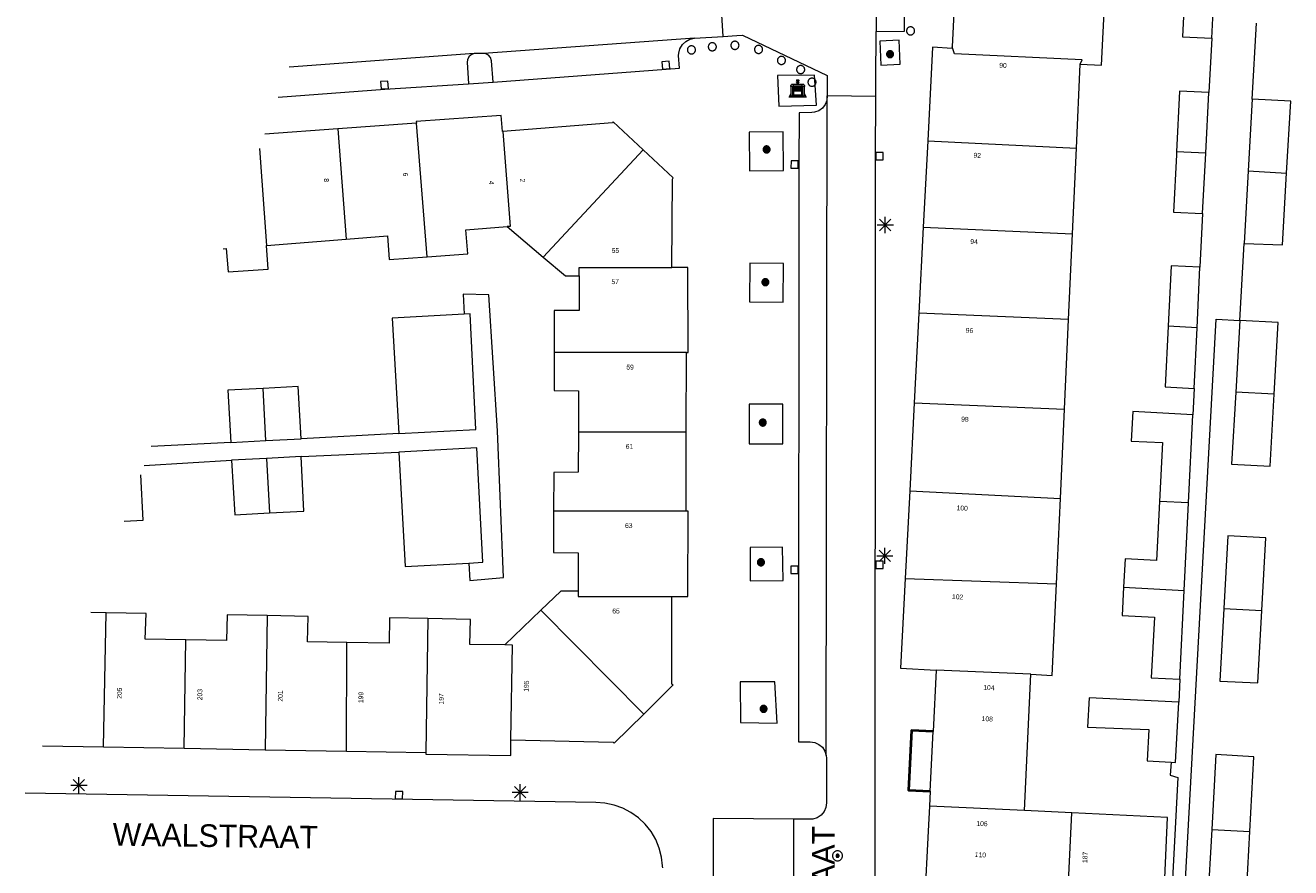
# Model space of a CAD drawing. Header units: metres. Extents: x 135779 to 137489, y 452643 to 455118.
# Tile 298 of 489: x 136170 to 136249, y 454115 to 454167. Entities that reach past the tile are written whole.
import ezdxf
from ezdxf.enums import TextEntityAlignment as Align

# ---------------------------------------------------------------- set-up
doc = ezdxf.new("R2010")
doc.units = ezdxf.units.M
for name, color, linetype, lineweight in [('KTop_BAK_Afval apart plaats', 96, 'Continuous', 13), ('KTop_GBI_Toegangstrap', 40, 'Continuous', 40), ('KTop_NAR_Huisnummer (t)', 7, 'Continuous', 13), ('KTop_NAR_Huisnummer tijdelijk (t)', 7, 'Continuous', 13), ('KTop_ORL_Weg_Straatnaam (t)', 7, 'Continuous', 13), ('KTop_PAL_Afsluitpaal', 222, 'Continuous', 13), ('KTop_PAL_Lichtmast', 40, 'Continuous', 13), ('KTop_PND_Grondvlaksituatie van BAG-pand [tachy]', 1, 'Continuous', 13), ('KTop_PND_Pandscheiding', 40, 'Continuous', 13), ('KTop_PUT_Inspectie- of rioolput', 15, 'Continuous', 13), ('KTop_PUT_Kolk', 15, 'Continuous', 13), ('KTop_VGO_Boom', 92, 'Continuous', 13), ('KTop_WGD_Parkeervlak', 251, 'Continuous', 13), ('KTop_WGD_Rijbaan_Lokale weg', 251, 'Continuous', 13), ('KTop_WGD_Rijbaan_Lokale weg_verkeersdrempel', 40, 'Continuous', 13), ('KTop_WGD_Voetpad', 251, 'Continuous', 13), ('KTop_WGD_Voetpad_achterpad', 251, 'Continuous', 13)]:
    doc.layers.add(name, color=color, linetype=linetype, lineweight=lineweight)
doc.styles.add('Style-ROVU', font='ROVU.shx')
doc.styles.add('Style-ROVUCURSIEF', font='ROVUCURSIEF.shx')

# ---------------------------------------------------------------- blocks, each defined once
blk = doc.blocks.new('BAK_Afval_apart_plaats')
at = {"layer": 'KTop_BAK_Afval apart plaats'}
for p, q in [((-0.43, 0.141), (-0.425, 0.168)), ((-0.43, 0.118), (-0.43, 0.141)), ((-0.29, 0.118), (-0.43, 0.118)), ((-0.43, 0.118), (-0.43, -0.457)), ((-0.29, 0.118), (-0.43, 0.118)), ((-0.425, 0.168), (-0.416, 0.193)), ((-0.416, 0.193), (-0.403, 0.215)), ((-0.403, 0.215), (-0.384, 0.24)), ((-0.384, 0.24), (-0.364, 0.258)), ((-0.364, 0.258), (-0.342, 0.272)), ((-0.342, 0.272), (0, 0.272)), ((-0.282, 0.167), (-0.29, 0.146)), ((-0.282, 0.167), (-0.29, 0.146)), ((-0.29, 0.146), (-0.29, 0.118)), ((-0.29, 0.146), (-0.29, 0.118)), ((-0.29, -0.429), (-0.29, 0.118)), ((-0.29, 0.118), (-0.29, -0.429)), ((-0.273, 0.186), (-0.282, 0.167)), ((-0.273, 0.186), (-0.282, 0.167)), ((-0.248, 0.217), (-0.273, 0.186)), ((-0.248, 0.217), (-0.273, 0.186)), ((0.248, 0.217), (-0.248, 0.217)), ((0.248, 0.217), (-0.248, 0.217)), ((-0.242, 0.081), (-0.242, 0.153)), ((-0.242, 0.153), (0.242, 0.153)), ((0.242, 0.081), (-0.242, 0.081)), ((-0.242, 0.034), (-0.242, 0.081)), ((-0.242, 0.081), (0.242, 0.081)), ((-0.242, -0.059), (-0.242, 0.034)), ((-0.242, 0.034), (0.242, 0.034)), ((0.242, 0.034), (-0.242, 0.034)), ((-0.073, 0.513), (-0.072, 0.515)), ((-0.073, 0.513), (-0.073, 0.49)), ((-0.072, 0.511), (-0.073, 0.513)), ((-0.072, 0.511), (-0.073, 0.513)), ((-0.073, 0.49), (-0.072, 0.488)), ((-0.073, 0.399), (-0.073, 0.376)), ((-0.072, 0.397), (-0.073, 0.399)), ((-0.073, 0.376), (-0.072, 0.374)), ((-0.072, 0.515), (-0.071, 0.516)), ((-0.07, 0.51), (-0.072, 0.511)), ((-0.07, 0.51), (-0.072, 0.511)), ((-0.072, 0.488), (-0.07, 0.486)), ((-0.07, 0.396), (-0.072, 0.397)), ((-0.072, 0.374), (-0.07, 0.373)), ((-0.071, 0.516), (-0.07, 0.517)), ((-0.07, 0.517), (-0.067, 0.519)), ((-0.069, 0.509), (-0.07, 0.51)), ((-0.069, 0.509), (-0.07, 0.51)), ((-0.07, 0.486), (-0.069, 0.485)), ((-0.069, 0.395), (-0.07, 0.396)), ((-0.07, 0.373), (-0.069, 0.371)), ((-0.066, 0.507), (-0.069, 0.509)), ((-0.066, 0.507), (-0.069, 0.509)), ((-0.069, 0.485), (-0.066, 0.484)), ((-0.066, 0.394), (-0.069, 0.395)), ((-0.069, 0.371), (-0.066, 0.37)), ((-0.067, 0.519), (-0.065, 0.52)), ((-0.063, 0.506), (-0.066, 0.507)), ((-0.063, 0.506), (-0.066, 0.507)), ((-0.066, 0.484), (-0.063, 0.483)), ((-0.063, 0.392), (-0.066, 0.394)), ((-0.066, 0.37), (-0.063, 0.369)), ((-0.065, 0.52), (-0.061, 0.521)), ((-0.059, 0.505), (-0.063, 0.506)), ((-0.059, 0.505), (-0.063, 0.506)), ((-0.063, 0.483), (-0.059, 0.482)), ((-0.059, 0.391), (-0.063, 0.392)), ((-0.063, 0.369), (-0.059, 0.368)), ((-0.061, 0.521), (-0.055, 0.523)), ((-0.054, 0.504), (-0.059, 0.505)), ((-0.054, 0.504), (-0.059, 0.505)), ((-0.059, 0.482), (-0.054, 0.481)), ((-0.054, 0.39), (-0.059, 0.391)), ((-0.059, 0.368), (-0.054, 0.367)), ((-0.055, 0.523), (-0.049, 0.524)), ((-0.048, 0.503), (-0.054, 0.504)), ((-0.048, 0.503), (-0.054, 0.504)), ((-0.054, 0.481), (-0.048, 0.48)), ((-0.048, 0.389), (-0.054, 0.39)), ((-0.054, 0.367), (-0.048, 0.366)), ((-0.049, 0.524), (-0.043, 0.525)), ((-0.043, 0.502), (-0.048, 0.503)), ((-0.043, 0.502), (-0.048, 0.503)), ((-0.048, 0.48), (-0.043, 0.479)), ((-0.043, 0.388), (-0.048, 0.389)), ((-0.048, 0.366), (-0.043, 0.365)), ((-0.043, 0.525), (-0.035, 0.526)), ((-0.036, 0.501), (-0.043, 0.502)), ((-0.036, 0.501), (-0.043, 0.502)), ((-0.043, 0.479), (-0.036, 0.478)), ((-0.036, 0.388), (-0.043, 0.388)), ((-0.043, 0.365), (-0.036, 0.364)), ((-0.03, 0.501), (-0.036, 0.501)), ((-0.03, 0.501), (-0.036, 0.501)), ((-0.036, 0.478), (-0.03, 0.478)), ((-0.03, 0.387), (-0.036, 0.388)), ((-0.036, 0.364), (-0.03, 0.364)), ((-0.035, 0.526), (-0.029, 0.527)), ((-0.021, 0.5), (-0.03, 0.501)), ((-0.021, 0.5), (-0.03, 0.501)), ((-0.03, 0.478), (-0.028, 0.478)), ((-0.021, 0.387), (-0.03, 0.387)), ((-0.03, 0.364), (-0.028, 0.364)), ((-0.029, 0.527), (-0.023, 0.527)), ((-0.028, 0.478), (-0.021, 0.477)), ((-0.028, 0.468), (-0.028, 0.478)), ((-0.028, 0.478), (-0.021, 0.477)), ((-0.028, 0.4), (-0.028, 0.468)), ((-0.028, 0.468), (-0.021, 0.468)), ((-0.021, 0.468), (-0.028, 0.468)), ((-0.021, 0.4), (-0.028, 0.4)), ((-0.028, 0.364), (-0.021, 0.363)), ((-0.028, 0.355), (-0.028, 0.364)), ((-0.028, 0.364), (-0.021, 0.363)), ((-0.028, 0.272), (-0.028, 0.355)), ((-0.028, 0.355), (-0.021, 0.354)), ((-0.021, 0.354), (-0.028, 0.355)), ((0.028, 0.272), (-0.028, 0.272)), ((-0.023, 0.527), (-0.013, 0.528)), ((-0.014, 0.5), (-0.021, 0.5)), ((-0.014, 0.5), (-0.021, 0.5)), ((-0.021, 0.477), (-0.014, 0.477)), ((-0.021, 0.477), (-0.014, 0.477)), ((-0.021, 0.468), (-0.014, 0.468)), ((-0.014, 0.468), (-0.021, 0.468)), ((-0.014, 0.399), (-0.021, 0.4)), ((-0.014, 0.386), (-0.021, 0.387)), ((-0.021, 0.363), (-0.014, 0.363)), ((-0.021, 0.363), (-0.014, 0.363)), ((-0.021, 0.354), (-0.014, 0.354)), ((-0.014, 0.354), (-0.021, 0.354)), ((0, 0.5), (-0.014, 0.5)), ((0, 0.5), (-0.014, 0.5)), ((-0.014, 0.477), (0, 0.477)), ((-0.014, 0.477), (0, 0.477)), ((-0.014, 0.468), (0, 0.468)), ((0, 0.468), (-0.014, 0.468)), ((0, 0.399), (-0.014, 0.399)), ((0, 0.386), (-0.014, 0.386)), ((-0.014, 0.363), (0, 0.363)), ((-0.014, 0.363), (0, 0.363)), ((-0.014, 0.354), (0, 0.354)), ((0, 0.354), (-0.014, 0.354)), ((-0.013, 0.528), (-0.005, 0.528)), ((-0.005, 0.528), (0, 0.528)), ((0, 0.528), (0.005, 0.528)), ((0, 0.5), (0, 0.477)), ((0, 0.477), (0, 0.5)), ((0, 0.477), (0, 0.5)), ((0, 0.5), (0.014, 0.5)), ((0.014, 0.5), (0, 0.5)), ((0.014, 0.477), (0, 0.477)), ((0, 0.477), (0.014, 0.477)), ((0.014, 0.468), (0, 0.468)), ((0, 0.468), (0, 0.399)), ((0, 0.468), (0, 0.399)), ((0.014, 0.468), (0, 0.468)), ((0, 0.399), (0.014, 0.399)), ((0, 0.363), (0, 0.386)), ((0, 0.363), (0, 0.386)), ((0, 0.386), (0.014, 0.386)), ((0.014, 0.363), (0, 0.363)), ((0, 0.363), (0.014, 0.363)), ((0, 0.354), (0.014, 0.354)), ((0, 0.272), (0, 0.354)), ((0, 0.354), (0, 0.272)), ((0.014, 0.354), (0, 0.354)), ((0, 0.272), (0.342, 0.272)), ((0.028, 0.272), (0, 0.272)), ((0, 0.272), (0.028, 0.272)), ((0.005, 0.528), (0.013, 0.528)), ((0.013, 0.528), (0.023, 0.527)), ((0.014, 0.5), (0.021, 0.5)), ((0.021, 0.5), (0.014, 0.5)), ((0.021, 0.477), (0.014, 0.477)), ((0.014, 0.477), (0.021, 0.477)), ((0.021, 0.468), (0.014, 0.468)), ((0.021, 0.468), (0.014, 0.468)), ((0.014, 0.399), (0.021, 0.4)), ((0.014, 0.386), (0.021, 0.387)), ((0.021, 0.363), (0.014, 0.363)), ((0.014, 0.363), (0.021, 0.363)), ((0.014, 0.354), (0.021, 0.354)), ((0.021, 0.354), (0.014, 0.354)), ((0.021, 0.5), (0.03, 0.501)), ((0.03, 0.501), (0.021, 0.5)), ((0.028, 0.478), (0.021, 0.477)), ((0.021, 0.477), (0.028, 0.478)), ((0.021, 0.468), (0.028, 0.468)), ((0.028, 0.468), (0.021, 0.468)), ((0.028, 0.468), (0.021, 0.468)), ((0.021, 0.4), (0.028, 0.4)), ((0.021, 0.387), (0.03, 0.387)), ((0.028, 0.364), (0.021, 0.363)), ((0.021, 0.363), (0.028, 0.364)), ((0.021, 0.354), (0.028, 0.355)), ((0.028, 0.355), (0.021, 0.354)), ((0.023, 0.527), (0.029, 0.527)), ((0.03, 0.478), (0.028, 0.478)), ((0.028, 0.478), (0.028, 0.468)), ((0.028, 0.4), (0.028, 0.468)), ((0.03, 0.364), (0.028, 0.364)), ((0.028, 0.364), (0.028, 0.355)), ((0.028, 0.355), (0.028, 0.272)), ((0.029, 0.527), (0.035, 0.526)), ((0.03, 0.501), (0.036, 0.501)), ((0.036, 0.501), (0.03, 0.501)), ((0.036, 0.478), (0.03, 0.478)), ((0.03, 0.387), (0.036, 0.388)), ((0.036, 0.364), (0.03, 0.364)), ((0.035, 0.526), (0.043, 0.525)), ((0.036, 0.501), (0.043, 0.502)), ((0.043, 0.502), (0.036, 0.501)), ((0.043, 0.479), (0.036, 0.478)), ((0.036, 0.388), (0.043, 0.388)), ((0.043, 0.365), (0.036, 0.364)), ((0.043, 0.525), (0.049, 0.524)), ((0.043, 0.502), (0.048, 0.503)), ((0.048, 0.503), (0.043, 0.502)), ((0.048, 0.48), (0.043, 0.479)), ((0.043, 0.388), (0.048, 0.389)), ((0.048, 0.366), (0.043, 0.365)), ((0.048, 0.503), (0.054, 0.504)), ((0.054, 0.504), (0.048, 0.503)), ((0.054, 0.481), (0.048, 0.48)), ((0.048, 0.389), (0.054, 0.39)), ((0.054, 0.367), (0.048, 0.366)), ((0.049, 0.524), (0.055, 0.523)), ((0.054, 0.504), (0.059, 0.505)), ((0.059, 0.505), (0.054, 0.504)), ((0.059, 0.482), (0.054, 0.481)), ((0.054, 0.39), (0.059, 0.391)), ((0.059, 0.368), (0.054, 0.367)), ((0.055, 0.523), (0.061, 0.521)), ((0.059, 0.505), (0.063, 0.506)), ((0.063, 0.506), (0.059, 0.505)), ((0.063, 0.483), (0.059, 0.482)), ((0.059, 0.391), (0.063, 0.392)), ((0.063, 0.369), (0.059, 0.368)), ((0.061, 0.521), (0.065, 0.52)), ((0.063, 0.506), (0.066, 0.507)), ((0.066, 0.507), (0.063, 0.506)), ((0.066, 0.484), (0.063, 0.483)), ((0.063, 0.392), (0.066, 0.394)), ((0.066, 0.37), (0.063, 0.369)), ((0.065, 0.52), (0.067, 0.519)), ((0.066, 0.507), (0.069, 0.509)), ((0.069, 0.509), (0.066, 0.507)), ((0.069, 0.485), (0.066, 0.484)), ((0.066, 0.394), (0.069, 0.395)), ((0.069, 0.371), (0.066, 0.37)), ((0.067, 0.519), (0.07, 0.517)), ((0.069, 0.509), (0.07, 0.51)), ((0.07, 0.51), (0.069, 0.509)), ((0.07, 0.486), (0.069, 0.485)), ((0.069, 0.395), (0.07, 0.396)), ((0.07, 0.373), (0.069, 0.371)), ((0.07, 0.517), (0.071, 0.516)), ((0.07, 0.51), (0.072, 0.511)), ((0.072, 0.511), (0.07, 0.51)), ((0.072, 0.488), (0.07, 0.486)), ((0.07, 0.396), (0.072, 0.397)), ((0.072, 0.374), (0.07, 0.373)), ((0.071, 0.516), (0.072, 0.515)), ((0.072, 0.515), (0.073, 0.513)), ((0.072, 0.511), (0.073, 0.513)), ((0.073, 0.513), (0.072, 0.511)), ((0.073, 0.49), (0.072, 0.488)), ((0.072, 0.397), (0.073, 0.399)), ((0.073, 0.376), (0.072, 0.374)), ((0.073, 0.513), (0.073, 0.49)), ((0.073, 0.399), (0.073, 0.376)), ((0.242, 0.153), (0.242, 0.081)), ((0.242, 0.081), (0.242, 0.034)), ((0.242, 0.034), (0.242, -0.059)), ((0.273, 0.186), (0.248, 0.217)), ((0.273, 0.186), (0.248, 0.217)), ((0.282, 0.167), (0.273, 0.186)), ((0.282, 0.167), (0.273, 0.186)), ((0.29, 0.146), (0.282, 0.167)), ((0.29, 0.146), (0.282, 0.167)), ((0.29, 0.118), (0.29, 0.146)), ((0.29, 0.118), (0.29, 0.146)), ((0.43, 0.118), (0.29, 0.118)), ((0.29, 0.118), (0.29, -0.429)), ((0.43, 0.118), (0.29, 0.118)), ((0.29, -0.429), (0.29, 0.118)), ((0.342, 0.272), (0.364, 0.258)), ((0.364, 0.258), (0.384, 0.24)), ((0.384, 0.24), (0.403, 0.215)), ((0.403, 0.215), (0.416, 0.193)), ((0.416, 0.193), (0.425, 0.168)), ((0.425, 0.168), (0.43, 0.141)), ((0.43, 0.141), (0.43, 0.118)), ((0.43, -0.457), (0.43, 0.118)), ((-0.528, -0.528), (-0.43, -0.332)), ((0.528, -0.528), (-0.528, -0.528)), ((-0.43, -0.332), (-0.43, -0.457)), ((-0.43, -0.457), (0.43, -0.457)), ((-0.43, -0.457), (0.43, -0.457)), ((0.29, -0.429), (-0.29, -0.429)), ((-0.29, -0.429), (0.29, -0.429)), ((0.242, -0.059), (-0.242, -0.059)), ((-0.242, -0.059), (-0.242, -0.092)), ((0.242, -0.059), (-0.242, -0.059)), ((-0.242, -0.092), (0.242, -0.092)), ((-0.242, -0.11), (-0.242, -0.092)), ((-0.242, -0.092), (0.242, -0.092)), ((0.242, -0.11), (-0.242, -0.11)), ((0.242, -0.11), (-0.242, -0.11)), ((-0.242, -0.147), (0.242, -0.147)), ((-0.242, -0.41), (-0.242, -0.147)), ((0.242, -0.41), (-0.242, -0.41)), ((0.242, -0.11), (0.242, -0.059)), ((0.242, -0.092), (0.242, -0.11)), ((0.242, -0.092), (0.242, -0.11)), ((0.242, -0.147), (0.242, -0.41)), ((0.43, -0.457), (0.43, -0.332)), ((0.43, -0.332), (0.528, -0.528))]:
    blk.add_line(p, q, dxfattribs=at)
at = {"layer": 'KTop_BAK_Afval apart plaats', "flags": 128}
blk.add_lwpolyline([(0.029, 0.413), (0.035, 0.412), (0.043, 0.411), (0.049, 0.41), (0.055, 0.409), (0.061, 0.407), (0.065, 0.406), (0.067, 0.405), (0.07, 0.403), (0.071, 0.402), (0.072, 0.401), (0.073, 0.399), (0.072, 0.397), (0.07, 0.396), (0.069, 0.395), (0.066, 0.394), (0.063, 0.392), (0.059, 0.391), (0.054, 0.39), (0.048, 0.389), (0.043, 0.388), (0.036, 0.388), (0.03, 0.387), (0.021, 0.387), (0.014, 0.386), (0, 0.386), (-0.014, 0.386), (-0.021, 0.387), (-0.03, 0.387), (-0.036, 0.388), (-0.043, 0.388), (-0.048, 0.389), (-0.054, 0.39), (-0.059, 0.391), (-0.063, 0.392), (-0.066, 0.394), (-0.069, 0.395), (-0.07, 0.396), (-0.072, 0.397), (-0.073, 0.399), (-0.072, 0.401), (-0.071, 0.402), (-0.07, 0.403), (-0.067, 0.405), (-0.065, 0.406), (-0.061, 0.407), (-0.055, 0.409), (-0.049, 0.41), (-0.043, 0.411), (-0.035, 0.412), (-0.029, 0.413), (-0.028, 0.413), (-0.028, 0.4), (-0.021, 0.4), (-0.014, 0.399), (0, 0.399), (0.014, 0.399), (0.021, 0.4), (0.028, 0.4), (0.028, 0.413), (0.029, 0.413), (0.028, 0.413)], dxfattribs=at)
at = {"layer": 'KTop_BAK_Afval apart plaats'}
for p in [(0, 0), (-0.43, -0.457)]:
    blk.add_point(p, dxfattribs=at)
blk = doc.blocks.new('PAL_Lichtmast')
at = {"layer": 'KTop_PAL_Lichtmast'}
for p, q in [((-0.354, -0.354), (0.354, 0.354)), ((0.354, -0.354), (-0.354, 0.354)), ((0, -0.5), (0, 0.5)), ((-0.5, 0), (0.5, 0))]:
    blk.add_line(p, q, dxfattribs=at)
blk = doc.blocks.new('PAL_Afsluitpaal')
at = {"layer": 'KTop_PAL_Afsluitpaal', "flags": 128}
blk.add_lwpolyline([(0.25, 0), (0.249, 0.026), (0.245, 0.052), (0.238, 0.077), (0.228, 0.102), (0.217, 0.125), (0.202, 0.147), (0.186, 0.167), (0.167, 0.186), (0.147, 0.202), (0.125, 0.217), (0.102, 0.228), (0.077, 0.238), (0.052, 0.245), (0.026, 0.249), (0, 0.25), (-0.026, 0.249), (-0.052, 0.245), (-0.077, 0.238), (-0.102, 0.228), (-0.125, 0.217), (-0.147, 0.202), (-0.167, 0.186), (-0.186, 0.167), (-0.202, 0.147), (-0.217, 0.125), (-0.228, 0.102), (-0.238, 0.077), (-0.245, 0.052), (-0.249, 0.026), (-0.25, 0), (-0.249, -0.026), (-0.245, -0.052), (-0.238, -0.077), (-0.228, -0.102), (-0.217, -0.125), (-0.202, -0.147), (-0.186, -0.167), (-0.167, -0.186), (-0.147, -0.202), (-0.125, -0.217), (-0.102, -0.228), (-0.077, -0.238), (-0.052, -0.245), (-0.026, -0.249), (0, -0.25), (0.026, -0.249), (0.052, -0.245), (0.077, -0.238), (0.102, -0.228), (0.125, -0.217), (0.147, -0.202), (0.167, -0.186), (0.186, -0.167), (0.202, -0.147), (0.217, -0.125), (0.228, -0.102), (0.238, -0.077), (0.245, -0.052), (0.249, -0.026), (0.25, 0)], dxfattribs=at)
blk = doc.blocks.new('PUT_Inspectie-_of_rioolput')
at = {"layer": 'KTop_PUT_Inspectie- of rioolput', "flags": 128}
for points in [[(0.31, 0), (0.308, 0.032), (0.303, 0.064), (0.294, 0.095), (0.283, 0.126), (0.268, 0.155), (0.25, 0.182), (0.23, 0.207), (0.207, 0.23), (0.182, 0.25), (0.154, 0.268), (0.126, 0.283), (0.095, 0.294), (0.064, 0.303), (0.032, 0.308), (0, 0.309), (-0.032, 0.308), (-0.064, 0.303), (-0.096, 0.294), (-0.126, 0.283), (-0.155, 0.268), (-0.182, 0.25), (-0.207, 0.23), (-0.23, 0.207), (-0.25, 0.182), (-0.268, 0.154), (-0.283, 0.126), (-0.294, 0.095), (-0.303, 0.064), (-0.308, 0.032), (-0.309, 0), (-0.308, -0.032), (-0.303, -0.064), (-0.294, -0.096), (-0.283, -0.126), (-0.268, -0.155), (-0.25, -0.182), (-0.23, -0.207), (-0.207, -0.23), (-0.182, -0.25), (-0.155, -0.268), (-0.126, -0.283), (-0.096, -0.294), (-0.064, -0.303), (-0.032, -0.308), (0, -0.309), (0.032, -0.308), (0.064, -0.303), (0.095, -0.294), (0.126, -0.283), (0.155, -0.268), (0.182, -0.25), (0.207, -0.23), (0.23, -0.207), (0.25, -0.182), (0.268, -0.155), (0.283, -0.126), (0.294, -0.096), (0.303, -0.064), (0.308, -0.032), (0.31, 0)], [(0.095, 0), (0.094, 0.009), (0.092, 0.019), (0.09, 0.029), (0.086, 0.038), (0.082, 0.047), (0.076, 0.055), (0.07, 0.063), (0.063, 0.07), (0.055, 0.076), (0.047, 0.082), (0.038, 0.086), (0.029, 0.09), (0.019, 0.092), (0.009, 0.094), (0, 0.094), (-0.01, 0.094), (-0.02, 0.092), (-0.029, 0.09), (-0.039, 0.086), (-0.048, 0.082), (-0.056, 0.076), (-0.064, 0.07), (-0.071, 0.063), (-0.077, 0.055), (-0.082, 0.047), (-0.087, 0.038), (-0.09, 0.029), (-0.093, 0.019), (-0.094, 0.009), (-0.095, 0), (-0.094, -0.01), (-0.093, -0.02), (-0.09, -0.029), (-0.087, -0.039), (-0.082, -0.048), (-0.077, -0.056), (-0.071, -0.064), (-0.064, -0.071), (-0.056, -0.077), (-0.047, -0.082), (-0.039, -0.087), (-0.029, -0.09), (-0.02, -0.093), (-0.01, -0.094), (0, -0.095), (0.009, -0.094), (0.019, -0.093), (0.029, -0.09), (0.038, -0.087), (0.047, -0.082), (0.055, -0.077), (0.063, -0.071), (0.07, -0.064), (0.076, -0.056), (0.082, -0.047), (0.086, -0.039), (0.09, -0.029), (0.092, -0.02), (0.094, -0.01), (0.095, 0)], [(0.035, 0), (0.034, 0.003), (0.034, 0.007), (0.033, 0.01), (0.031, 0.014), (0.03, 0.017), (0.028, 0.02), (0.026, 0.023), (0.023, 0.026), (0.02, 0.028), (0.017, 0.03), (0.014, 0.031), (0.01, 0.033), (0.007, 0.034), (0.003, 0.034), (0, 0.034), (-0.004, 0.034), (-0.007, 0.034), (-0.011, 0.033), (-0.014, 0.031), (-0.018, 0.03), (-0.021, 0.028), (-0.023, 0.026), (-0.026, 0.023), (-0.028, 0.02), (-0.03, 0.017), (-0.032, 0.014), (-0.033, 0.01), (-0.034, 0.007), (-0.035, 0.003), (-0.035, 0), (-0.035, -0.004), (-0.034, -0.007), (-0.033, -0.011), (-0.032, -0.014), (-0.03, -0.018), (-0.028, -0.021), (-0.026, -0.023), (-0.023, -0.026), (-0.021, -0.028), (-0.017, -0.03), (-0.014, -0.032), (-0.011, -0.033), (-0.007, -0.034), (-0.004, -0.035), (0, -0.035), (0.003, -0.035), (0.007, -0.034), (0.01, -0.033), (0.014, -0.032), (0.017, -0.03), (0.02, -0.028), (0.023, -0.026), (0.026, -0.023), (0.028, -0.021), (0.03, -0.017), (0.031, -0.014), (0.033, -0.011), (0.034, -0.007), (0.034, -0.004), (0.035, 0)], [(0.01, 0.02), (0.007, 0.02), (0.005, 0.021), (0.003, 0.022), (0.001, 0.022), (-0.001, 0.022), (-0.004, 0.022), (-0.006, 0.021), (-0.008, 0.02), (-0.01, 0.019), (-0.012, 0.018), (-0.014, 0.017), (-0.016, 0.015), (-0.017, 0.013), (-0.019, 0.012), (-0.02, 0.009), (-0.021, 0.007), (-0.022, 0.005), (-0.022, 0.003), (-0.022, 0.001), (-0.022, -0.001), (-0.022, -0.004), (-0.022, -0.006), (-0.021, -0.008), (-0.02, -0.01), (-0.019, -0.012), (-0.017, -0.014), (-0.016, -0.016), (-0.014, -0.017), (-0.012, -0.019), (-0.01, -0.02), (-0.008, -0.021), (-0.006, -0.022), (-0.003, -0.022), (-0.001, -0.022), (0.001, -0.022), (0.003, -0.022), (0.005, -0.022), (0.008, -0.021), (0.01, -0.02), (0.012, -0.019), (0.014, -0.017), (0.015, -0.016), (0.017, -0.014), (0.018, -0.012), (0.02, -0.01), (0.02, -0.008), (0.021, -0.006), (0.022, -0.003), (0.022, -0.001), (0.022, 0.001), (0.022, 0.003), (0.021, 0.005), (0.02, 0.008), (0.019, 0.01), (0.018, 0.012), (0.017, 0.014), (0.015, 0.015), (0.013, 0.017), (0.012, 0.018), (0.01, 0.02)]]:
    blk.add_lwpolyline(points, dxfattribs=at)
blk = doc.blocks.new('PUT_Kolk')
at = {"layer": 'KTop_PUT_Kolk', "flags": 128}
blk.add_lwpolyline([(0.225, -0.225), (0.225, 0.225), (-0.225, 0.225), (-0.225, -0.225), (0.225, -0.225)], dxfattribs=at)
blk = doc.blocks.new('VGO_Boom')
at = {"layer": 'KTop_VGO_Boom', "flags": 128}
for points in [[(0.215, 0), (0.214, 0.022), (0.21, 0.045), (0.204, 0.066), (0.196, 0.087), (0.186, 0.108), (0.174, 0.126), (0.16, 0.144), (0.144, 0.16), (0.126, 0.174), (0.107, 0.186), (0.087, 0.196), (0.066, 0.204), (0.045, 0.21), (0.022, 0.214), (-0.001, 0.215), (-0.023, 0.214), (-0.045, 0.21), (-0.067, 0.204), (-0.088, 0.196), (-0.108, 0.186), (-0.127, 0.174), (-0.144, 0.16), (-0.16, 0.144), (-0.174, 0.126), (-0.187, 0.107), (-0.197, 0.087), (-0.205, 0.066), (-0.211, 0.045), (-0.214, 0.022), (-0.215, -0.001), (-0.214, -0.023), (-0.211, -0.045), (-0.205, -0.067), (-0.197, -0.088), (-0.187, -0.108), (-0.174, -0.127), (-0.16, -0.144), (-0.144, -0.16), (-0.127, -0.174), (-0.108, -0.187), (-0.088, -0.197), (-0.067, -0.205), (-0.045, -0.211), (-0.023, -0.214), (0, -0.215), (0.022, -0.214), (0.045, -0.211), (0.066, -0.205), (0.087, -0.197), (0.108, -0.187), (0.126, -0.174), (0.144, -0.16), (0.16, -0.144), (0.174, -0.127), (0.186, -0.108), (0.196, -0.088), (0.204, -0.067), (0.21, -0.045), (0.214, -0.023), (0.215, -0.001)], [(0.155, 0), (0.154, 0.016), (0.152, 0.032), (0.147, 0.048), (0.142, 0.063), (0.134, 0.078), (0.125, 0.091), (0.115, 0.104), (0.104, 0.115), (0.091, 0.125), (0.077, 0.134), (0.063, 0.142), (0.048, 0.147), (0.032, 0.152), (0.016, 0.154), (-0.001, 0.155), (-0.017, 0.154), (-0.033, 0.152), (-0.048, 0.147), (-0.064, 0.142), (-0.078, 0.134), (-0.092, 0.125), (-0.104, 0.115), (-0.116, 0.104), (-0.126, 0.091), (-0.135, 0.077), (-0.142, 0.063), (-0.148, 0.048), (-0.152, 0.032), (-0.155, 0.016), (-0.155, -0.001), (-0.155, -0.017), (-0.152, -0.033), (-0.148, -0.048), (-0.142, -0.064), (-0.135, -0.078), (-0.126, -0.092), (-0.116, -0.104), (-0.104, -0.116), (-0.092, -0.126), (-0.078, -0.135), (-0.064, -0.142), (-0.048, -0.148), (-0.033, -0.152), (-0.017, -0.155), (0, -0.155), (0.016, -0.155), (0.032, -0.152), (0.048, -0.148), (0.063, -0.142), (0.078, -0.135), (0.091, -0.126), (0.104, -0.116), (0.115, -0.104), (0.125, -0.092), (0.134, -0.078), (0.142, -0.064), (0.147, -0.048), (0.152, -0.033), (0.154, -0.017), (0.155, -0.001)], [(0.095, 0), (0.094, 0.01), (0.093, 0.02), (0.09, 0.029), (0.087, 0.039), (0.082, 0.048), (0.077, 0.056), (0.071, 0.064), (0.064, 0.071), (0.056, 0.077), (0.047, 0.082), (0.039, 0.087), (0.029, 0.09), (0.02, 0.093), (0.01, 0.094), (-0.001, 0.095), (-0.01, 0.094), (-0.02, 0.093), (-0.03, 0.09), (-0.039, 0.087), (-0.048, 0.082), (-0.056, 0.077), (-0.064, 0.071), (-0.071, 0.064), (-0.077, 0.056), (-0.083, 0.047), (-0.087, 0.039), (-0.091, 0.029), (-0.093, 0.02), (-0.095, 0.01), (-0.095, -0.001), (-0.095, -0.01), (-0.093, -0.02), (-0.091, -0.03), (-0.087, -0.039), (-0.083, -0.048), (-0.077, -0.056), (-0.071, -0.064), (-0.064, -0.071), (-0.056, -0.077), (-0.048, -0.083), (-0.039, -0.087), (-0.03, -0.091), (-0.02, -0.093), (-0.01, -0.095), (0, -0.095), (0.01, -0.095), (0.02, -0.093), (0.029, -0.091), (0.039, -0.087), (0.048, -0.083), (0.056, -0.077), (0.064, -0.071), (0.071, -0.064), (0.077, -0.056), (0.082, -0.048), (0.087, -0.039), (0.09, -0.03), (0.093, -0.02), (0.094, -0.01), (0.095, -0.001)], [(0.035, 0), (0.035, 0.004), (0.034, 0.007), (0.033, 0.011), (0.032, 0.014), (0.03, 0.018), (0.028, 0.021), (0.026, 0.023), (0.023, 0.026), (0.021, 0.028), (0.017, 0.03), (0.014, 0.032), (0.011, 0.033), (0.007, 0.034), (0.004, 0.035), (-0.001, 0.035), (-0.004, 0.035), (-0.008, 0.034), (-0.011, 0.033), (-0.015, 0.032), (-0.018, 0.03), (-0.021, 0.028), (-0.024, 0.026), (-0.027, 0.023), (-0.029, 0.021), (-0.031, 0.017), (-0.032, 0.014), (-0.034, 0.011), (-0.035, 0.007), (-0.035, 0.004), (-0.035, -0.001), (-0.035, -0.004), (-0.035, -0.008), (-0.034, -0.011), (-0.032, -0.015), (-0.031, -0.018), (-0.029, -0.021), (-0.027, -0.024), (-0.024, -0.027), (-0.021, -0.029), (-0.018, -0.031), (-0.015, -0.032), (-0.011, -0.034), (-0.008, -0.035), (-0.004, -0.035), (0, -0.035), (0.004, -0.035), (0.007, -0.035), (0.011, -0.034), (0.014, -0.032), (0.018, -0.031), (0.021, -0.029), (0.023, -0.027), (0.026, -0.024), (0.028, -0.021), (0.03, -0.018), (0.032, -0.015), (0.033, -0.011), (0.034, -0.008), (0.035, -0.004), (0.035, 0)]]:
    blk.add_lwpolyline(points, dxfattribs=at)

msp = doc.modelspace()

# ---------------------------------------------------------------- linework, layer by layer
at = {"layer": 'KTop_GBI_Toegangstrap', "flags": 128}
msp.add_lwpolyline([(136226.536, 454123.634), (136225.198, 454123.701), (136225.014, 454120.022), (136226.352, 454119.955)], dxfattribs=at)
at = {"layer": 'KTop_PND_Grondvlaksituatie van BAG-pand [tachy]', "flags": 128}
for points in [[(136227.955, 454170.915), (136227.841, 454168.455), (136227.724, 454165.95)], [(136235.632, 454164.875), (136236.946, 454164.81), (136237.234, 454170.545)], [(136242.13, 454170.311), (136241.943, 454166.566), (136243.759, 454166.473)], [(136243.759, 454166.473), (136243.952, 454170.22)], [(136227.724, 454165.95), (136227.719, 454165.848), (136226.499, 454165.936), (136226.201, 454160.132)], [(136235.394, 454159.693), (136235.632, 454164.875)], [(136243.577, 454163.119), (136241.768, 454163.206), (136241.585, 454159.468)], [(136243.384, 454159.379), (136243.577, 454163.119)], [(136246.248, 454162.715), (136246.005, 454158.279)], [(136248.383, 454158.143), (136248.635, 454162.58), (136246.248, 454162.715)], [(136199.951, 454160.724), (136199.917, 454160.721), (136199.847, 454161.709), (136194.592, 454161.339), (136194.6, 454161.229)], [(136189.741, 454160.877), (136185.232, 454160.551)], [(136194.6, 454161.229), (136189.741, 454160.877)], [(136208.616, 454159.582), (136206.76, 454161.313), (136206.725, 454161.241), (136199.951, 454160.724)], [(136226.201, 454160.132), (136225.927, 454154.8)], [(136210.391, 454152.314), (136210.423, 454157.767), (136210.473, 454157.851), (136208.616, 454159.582)], [(136235.152, 454154.397), (136235.394, 454159.693)], [(136241.585, 454159.468), (136241.575, 454159.265), (136241.401, 454155.729), (136243.191, 454155.642)], [(136243.191, 454155.642), (136243.384, 454159.379)], [(136246.005, 454158.279), (136245.757, 454153.802)], [(136245.757, 454153.802), (136248.131, 454153.706), (136248.383, 454158.143)], [(136195.269, 454152.97), (136197.786, 454153.155), (136197.663, 454154.644), (136200.205, 454154.839)], [(136200.205, 454154.839), (136202.436, 454152.954)], [(136225.927, 454154.8), (136225.654, 454149.484)], [(136234.909, 454149.096), (136235.152, 454154.397)], [(136182.658, 454153.468), (136182.857, 454153.484), (136182.962, 454152.053), (136185.441, 454152.216), (136185.341, 454153.68)], [(136185.341, 454153.68), (136190.27, 454154.062)], [(136190.27, 454154.062), (136192.812, 454154.259), (136192.911, 454152.796), (136195.269, 454152.97)], [(136202.436, 454152.954), (136203.813, 454151.791), (136204.659, 454151.806)], [(136211.289, 454147.054), (136211.399, 454147.054), (136211.38, 454152.312), (136210.391, 454152.314)], [(136243.028, 454152.332), (136241.239, 454152.414), (136241.058, 454148.679)], [(136242.851, 454148.592), (136243.028, 454152.332)], [(136204.659, 454151.806), (136204.663, 454149.644), (136203.113, 454149.653), (136203.113, 454147.049)], [(136197.553, 454149.421), (136193.103, 454149.177), (136193.52, 454142.047)], [(136193.52, 454142.047), (136198.287, 454142.299), (136197.927, 454149.441), (136197.553, 454149.421)], [(136225.654, 454149.484), (136225.37, 454143.947)], [(136234.655, 454143.551), (136234.909, 454149.096)], [(136245.491, 454149.045), (136245.237, 454144.609)], [(136247.609, 454144.478), (136247.851, 454148.914), (136245.491, 454149.045)], [(136241.058, 454148.679), (136240.878, 454144.944), (136242.674, 454144.837)], [(136242.674, 454144.837), (136242.851, 454148.592)], [(136203.113, 454147.049), (136203.113, 454144.706), (136204.631, 454144.697), (136204.621, 454142.147)], [(136211.284, 454142.147), (136211.289, 454147.054)], [(136187.489, 454141.726), (136187.307, 454144.957), (136185.133, 454144.839)], [(136185.133, 454144.839), (136182.959, 454144.721), (136183.141, 454141.497)], [(136245.237, 454144.609), (136244.982, 454140.167), (136247.367, 454140.042), (136247.609, 454144.478)], [(136225.37, 454143.947), (136225.09, 454138.512)], [(136234.401, 454138.034), (136234.655, 454143.551)], [(136242.582, 454143.212), (136238.87, 454143.409), (136238.77, 454141.588), (136240.706, 454141.498), (136240.526, 454137.849)], [(136242.317, 454137.761), (136242.582, 454143.212)], [(136204.621, 454142.147), (136204.611, 454139.668), (136203.092, 454139.638), (136203.086, 454137.244)], [(136211.279, 454137.258), (136211.284, 454142.147)], [(136183.141, 454141.497), (136185.308, 454141.611)], [(136185.308, 454141.611), (136187.489, 454141.726)], [(136197.837, 454134.051), (136198.717, 454134.1), (136198.343, 454141.16), (136193.519, 454140.909)], [(136185.332, 454140.518), (136183.172, 454140.403)], [(136183.172, 454140.403), (136183.379, 454137.025), (136185.518, 454137.143)], [(136187.475, 454140.632), (136185.332, 454140.518)], [(136185.518, 454137.143), (136187.657, 454137.261), (136187.475, 454140.632)], [(136193.519, 454140.909), (136193.912, 454133.835), (136197.837, 454134.051)], [(136176.54, 454136.631), (136177.728, 454136.696), (136177.582, 454139.5)], [(136225.09, 454138.512), (136224.811, 454133.086)], [(136234.159, 454132.757), (136234.401, 454138.034)], [(136203.086, 454137.244), (136203.079, 454134.691), (136204.604, 454134.689), (136204.595, 454132.311)], [(136210.399, 454131.982), (136211.378, 454131.979), (136211.389, 454137.257), (136211.279, 454137.258)], [(136240.526, 454137.849), (136240.346, 454134.2), (136238.404, 454134.302), (136238.312, 454132.554)], [(136242.054, 454132.355), (136242.317, 454137.761)], [(136246.849, 454131.111), (136247.1, 454135.6), (136244.753, 454135.724), (136244.505, 454131.24)], [(136224.811, 454133.086), (136224.527, 454127.544), (136226.726, 454127.429)], [(136232.568, 454127.182), (136233.9, 454127.097), (136234.159, 454132.757)], [(136238.312, 454132.554), (136238.219, 454130.805), (136240.217, 454130.702), (136240.018, 454126.958), (136241.788, 454126.87)], [(136204.595, 454132.311), (136203.527, 454132.304), (136202.3, 454131.13)], [(136208.651, 454124.714), (136210.468, 454126.513), (136210.398, 454126.564), (136210.399, 454131.982)], [(136241.788, 454126.87), (136242.054, 454132.355)], [(136175.426, 454130.967), (136174.488, 454130.984)], [(136180.364, 454129.307), (136177.852, 454129.351), (136177.9, 454130.921), (136175.426, 454130.967)], [(136202.3, 454131.13), (136200.062, 454128.986)], [(136244.505, 454131.24), (136244.257, 454126.757), (136246.598, 454126.639), (136246.849, 454131.111)], [(136185.389, 454130.801), (136182.913, 454130.847), (136182.877, 454129.264), (136180.364, 454129.307)], [(136190.308, 454129.143), (136187.883, 454129.184), (136187.919, 454130.755), (136185.389, 454130.801)], [(136195.302, 454130.614), (136192.944, 454130.655), (136192.915, 454129.098), (136190.308, 454129.143)], [(136200.062, 454128.986), (136197.908, 454129.005), (136197.938, 454130.569), (136195.302, 454130.614)], [(136226.726, 454127.429), (136226.536, 454123.634)], [(136232.176, 454118.754), (136232.568, 454127.182)], [(136241.723, 454125.448), (136236.177, 454125.709), (136236.078, 454123.907), (136239.872, 454123.753), (136239.772, 454121.824), (136241.248, 454121.739)], [(136241.248, 454121.739), (136241.523, 454121.723), (136241.723, 454125.448)], [(136200.449, 454123.13), (136206.764, 454122.986), (136206.834, 454122.916), (136208.651, 454124.714)], [(136195.182, 454122.341), (136195.182, 454122.231), (136200.432, 454122.15), (136200.449, 454123.13)], [(136226.352, 454119.955), (136226.536, 454123.634)], [(136171.498, 454122.756), (136175.272, 454122.69)], [(136175.272, 454122.69), (136180.249, 454122.603)], [(136180.249, 454122.603), (136185.248, 454122.515)], [(136185.248, 454122.515), (136190.285, 454122.427)], [(136190.285, 454122.427), (136195.182, 454122.341)], [(136246.11, 454117.466), (136246.362, 454122.083), (136244.002, 454122.213), (136243.753, 454117.593)], [(136226.352, 454119.955), (136226.305, 454119.015)], [(136226.305, 454119.015), (136226.228, 454117.482), (136226.007, 454113.067), (136227.44, 454112.994), (136234.823, 454112.617)], [(136235.11, 454118.613), (136232.176, 454118.754)], [(136240.512, 454108.962), (136240.605, 454108.957), (136241.028, 454118.33), (136235.11, 454118.613)], [(136243.753, 454117.593), (136243.504, 454112.973), (136245.858, 454112.842), (136246.11, 454117.466)]]:
    msp.add_lwpolyline(points, dxfattribs=at)
at = {"layer": 'KTop_PND_Pandscheiding', "flags": 128}
for points in [[(136235.632, 454164.875), (136235.748, 454165.136), (136227.852, 454165.524), (136227.724, 454165.95)], [(136189.741, 454160.877), (136190.27, 454154.062)], [(136195.269, 454152.97), (136194.6, 454161.229)], [(136199.951, 454160.724), (136200.406, 454154.854), (136200.205, 454154.839)], [(136226.201, 454160.132), (136235.394, 454159.693)], [(136184.906, 454159.656), (136185.341, 454153.68)], [(136208.616, 454159.582), (136202.436, 454152.954)], [(136243.384, 454159.379), (136241.585, 454159.468)], [(136246.005, 454158.279), (136248.383, 454158.143)], [(136225.927, 454154.8), (136235.152, 454154.397)], [(136204.659, 454151.806), (136204.658, 454152.309), (136210.391, 454152.314)], [(136234.909, 454149.096), (136225.654, 454149.484)], [(136242.851, 454148.592), (136241.058, 454148.679)], [(136211.289, 454147.054), (136203.113, 454147.049)], [(136185.308, 454141.611), (136185.133, 454144.839)], [(136247.609, 454144.478), (136245.237, 454144.609)], [(136225.37, 454143.947), (136234.655, 454143.551)], [(136204.621, 454142.147), (136211.284, 454142.147)], [(136185.332, 454140.518), (136185.518, 454137.143)], [(136225.09, 454138.512), (136234.401, 454138.034)], [(136211.279, 454137.258), (136203.086, 454137.244)], [(136242.317, 454137.761), (136240.526, 454137.849)], [(136224.811, 454133.086), (136234.159, 454132.757)], [(136238.312, 454132.554), (136242.054, 454132.355)], [(136204.595, 454132.311), (136204.594, 454131.985), (136210.399, 454131.982)], [(136175.272, 454122.69), (136175.426, 454130.967)], [(136208.651, 454124.714), (136202.3, 454131.13)], [(136244.505, 454131.24), (136246.849, 454131.111)], [(136185.389, 454130.801), (136185.248, 454122.515)], [(136195.302, 454130.614), (136195.182, 454122.341)], [(136180.249, 454122.603), (136180.364, 454129.307)], [(136190.285, 454122.427), (136190.308, 454129.143)], [(136200.449, 454123.13), (136200.549, 454128.982), (136200.062, 454128.986)], [(136232.568, 454127.182), (136226.726, 454127.429)], [(136232.176, 454118.754), (136226.305, 454119.015)], [(136234.823, 454112.617), (136235.11, 454118.613)], [(136243.753, 454117.593), (136246.11, 454117.466)]]:
    msp.add_lwpolyline(points, dxfattribs=at)
at = {"layer": 'KTop_WGD_Parkeervlak', "flags": 128}
for points in [[(136198.18, 454165.53), (136197.99, 454165.461), (136197.84, 454165.324), (136197.754, 454165.141), (136197.74, 454165), (136197.83, 454163.67)], [(136199.34, 454163.77), (136199.24, 454165.09), (136199.188, 454165.279), (136199.066, 454165.431), (136198.893, 454165.523), (136198.77, 454165.534)]]:
    msp.add_lwpolyline(points, dxfattribs=at)
at = {"layer": 'KTop_WGD_Rijbaan_Lokale weg', "flags": 128}
for points in [[(136213.557, 454166.587), (136213.305, 454170.623)], [(136211.79, 454166.48), (136198.77, 454165.534)], [(136211.79, 454166.48), (136213.557, 454166.587)], [(136198.18, 454165.53), (136186.734, 454164.685)], [(136198.77, 454165.534), (136198.71, 454165.54), (136198.18, 454165.53)], [(136219.929, 454122.163), (136219.99, 454162.9), (136219.99, 454162.91)], [(136222.988, 454162.87), (136219.99, 454162.91)], [(136222.953, 454110.65), (136222.98, 454159.19), (136222.988, 454162.87)], [(136219.929, 454122.163), (136219.94, 454121.987), (136219.941, 454119.227), (136219.906, 454118.947), (136219.794, 454118.689), (136219.614, 454118.472), (136219.38, 454118.314), (136219.112, 454118.228), (136218.964, 454118.214), (136217.93, 454118.221)], [(136209.827, 454115.214), (136209.823, 454115.31), (136209.82, 454115.335), (136209.758, 454115.88), (136209.615, 454116.435), (136209.395, 454116.964), (136209.105, 454117.458), (136208.748, 454117.907), (136208.333, 454118.302), (136207.866, 454118.635), (136207.358, 454118.9), (136206.818, 454119.092), (136206.256, 454119.207), (136205.683, 454119.243), (136170.435, 454119.83)], [(136217.914, 454095.141), (136217.914, 454095.266), (136217.914, 454095.477), (136217.917, 454100.318), (136217.93, 454118.221)]]:
    msp.add_lwpolyline(points, dxfattribs=at)
at = {"layer": 'KTop_WGD_Rijbaan_Lokale weg_verkeersdrempel', "flags": 128}
for points in [[(136222.97, 454172.71), (136223.01, 454166.9)], [(136222.988, 454162.87), (136222.99, 454163.87), (136223.01, 454166.9)], [(136213.557, 454166.587), (136214.412, 454166.639), (136214.76, 454166.66), (136219.99, 454164.17), (136219.99, 454162.91)]]:
    msp.add_lwpolyline(points, dxfattribs=at)
at = {"layer": 'KTop_WGD_Voetpad', "flags": 128}
for points in [[(136223.01, 454166.9), (136224.77, 454166.91), (136224.767, 454168.563), (136224.76, 454172.67), (136222.97, 454172.71)], [(136199.34, 454163.77), (136210.04, 454164.56), (136210.87, 454164.63), (136210.81, 454165.41), (136210.818, 454165.549), (136210.892, 454165.83), (136211.039, 454166.081), (136211.249, 454166.282), (136211.506, 454166.418), (136211.79, 454166.48)], [(136224.501, 454164.87), (136224.434, 454166.349), (136223.244, 454166.295), (136223.311, 454164.816), (136224.501, 454164.87)], [(136197.83, 454163.67), (136199.34, 454163.77)], [(136219.213, 454164.201), (136216.912, 454164.181), (136217.011, 454162.276), (136219.325, 454162.336), (136219.213, 454164.201)], [(136186.063, 454162.84), (136192.65, 454163.34), (136197.83, 454163.67)], [(136219.99, 454162.91), (136219.968, 454162.635), (136219.868, 454162.377), (136219.698, 454162.159), (136219.474, 454161.997), (136219.213, 454161.907), (136219.05, 454161.89), (136218.25, 454161.86), (136218.23, 454158.68), (136218.217, 454122.998), (136218.947, 454122.993), (136219.224, 454122.957), (136219.48, 454122.844), (136219.693, 454122.664), (136219.847, 454122.43), (136219.929, 454122.163)], [(136215.186, 454158.293), (136217.286, 454158.299), (136217.279, 454160.685), (136215.179, 454160.679), (136215.186, 454158.293)], [(136215.191, 454150.182), (136217.28, 454150.169), (136217.295, 454152.558), (136215.206, 454152.571), (136215.191, 454150.182)], [(136217.247, 454141.424), (136217.242, 454143.866), (136215.171, 454143.862), (136215.176, 454141.42), (136217.247, 454141.424)], [(136217.276, 454132.962), (136217.223, 454135.029), (136215.23, 454135.002), (136215.225, 454132.944), (136217.276, 454132.962)], [(136216.89, 454124.151), (136216.754, 454126.718), (136214.623, 454126.709), (136214.63, 454124.191), (136216.89, 454124.151)], [(136217.93, 454118.221), (136212.946, 454118.256), (136212.937, 454115.239), (136212.893, 454100.279)]]:
    msp.add_lwpolyline(points, dxfattribs=at)
at = {"layer": 'KTop_WGD_Voetpad_achterpad', "flags": 128}
for points in [[(136246.248, 454162.715), (136246.521, 454167.403)], [(136243.759, 454166.473), (136243.577, 454163.119)], [(136243.191, 454155.642), (136243.028, 454152.332)], [(136245.491, 454149.045), (136245.757, 454153.802)], [(136197.837, 454134.051), (136197.909, 454132.973), (136199.981, 454133.152), (136199.621, 454142.221), (136199.079, 454150.63), (136197.484, 454150.665), (136197.553, 454149.421)], [(136241.571, 454104.318), (136244.03, 454149.125), (136245.491, 454149.045)], [(136242.674, 454144.837), (136242.582, 454143.212)], [(136193.52, 454142.047), (136187.489, 454141.726)], [(136183.141, 454141.497), (136178.215, 454141.241)], [(136177.789, 454140.068), (136183.172, 454140.403)], [(136187.475, 454140.632), (136193.519, 454140.909)], [(136241.788, 454126.87), (136241.723, 454125.448)], [(136241.248, 454121.739), (136241.196, 454120.931), (136241.661, 454120.8), (136240.818, 454104.678)]]:
    msp.add_lwpolyline(points, dxfattribs=at)

# ---------------------------------------------------------------- block references
at = {"layer": 'KTop_BAK_Afval apart plaats'}
msp.add_blockref('BAK_Afval_apart_plaats', (136218.166, 454163.373), dxfattribs=at)
at = {"layer": 'KTop_PAL_Afsluitpaal'}
for p in [(136225.141, 454166.93), (136212.891, 454165.95), (136214.291, 454166.04), (136211.601, 454165.76), (136215.751, 454165.79), (136217.161, 454165.11), (136218.351, 454164.54), (136219.051, 454163.76)]:
    msp.add_blockref('PAL_Afsluitpaal', p, dxfattribs=at)
at = {"layer": 'KTop_PAL_Lichtmast'}
for p in [(136223.58, 454154.938), (136223.549, 454134.492), (136173.748, 454120.326), (136201.016, 454119.885)]:
    msp.add_blockref('PAL_Lichtmast', p, dxfattribs=at)
at = {"layer": 'KTop_PUT_Inspectie- of rioolput', "rotation": 359.9681296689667}
msp.add_blockref('PUT_Inspectie-_of_rioolput', (136220.631, 454115.96), dxfattribs=at)
at = {"layer": 'KTop_PUT_Kolk'}
for p, rotation in [((136210.021, 454164.809), 274.8207660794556), ((136192.633, 454163.59), 273.8901244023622), ((136223.23, 454159.19), 179.8754441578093), ((136217.98, 454158.682), 359.6396539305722), ((136223.225, 454133.931), 179.9681296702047), ((136217.973, 454133.635), 359.9791254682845), ((136193.527, 454119.701), 269.044926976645)]:
    msp.add_blockref('PUT_Kolk', p, dxfattribs=dict(at, rotation=rotation))
at = {"layer": 'KTop_VGO_Boom'}
for p in [(136223.875, 454165.493), (136216.248, 454159.607), (136216.172, 454151.404), (136216.01, 454142.73), (136215.898, 454134.095), (136216.061, 454125.039)]:
    msp.add_blockref('VGO_Boom', p, dxfattribs=at)

# ---------------------------------------------------------------- texts
at = {"layer": 'KTop_NAR_Huisnummer (t)', "style": 'Style-ROVU'}
for s, rotation, p in [('55', 359.7, (136207.134, 454153.363)), ('57', 359.7, (136207.119, 454151.433)), ('59', 359.9, (136208.041, 454146.155)), ('61', 359.9, (136208.003, 454141.257)), ('63', 359.9, (136207.96, 454136.359)), ('65', 359.9, (136207.171, 454131.083))]:
    msp.add_text(s, height=0.3, rotation=rotation, dxfattribs=at).set_placement(p, align=Align.MIDDLE_RIGHT)
at = {"layer": 'KTop_NAR_Huisnummer tijdelijk (t)', "style": 'Style-ROVUCURSIEF'}
for s, rotation, p in [('90', 357.3, (136230.626, 454164.811)), ('92', 357.1, (136229.033, 454159.252)), ('8', 274.1, (136189.04, 454157.821)), ('6', 274.1, (136193.92, 454158.174)), ('4', 274.1, (136199.236, 454157.666)), ('2', 274.1, (136201.16, 454157.805)), ('94', 357.1, (136228.836, 454153.918)), ('96', 357.1, (136228.554, 454148.433)), ('98', 357.1, (136228.272, 454142.948)), ('100', 357.1, (136227.99, 454137.463)), ('102', 357.1, (136227.708, 454131.978)), ('205', 89, (136176.244, 454125.661)), ('203', 89, (136181.217, 454125.573)), ('195', 89, (136201.391, 454126.098)), ('104', 357.1, (136229.638, 454126.368)), ('201', 89, (136186.192, 454125.486)), ('199', 89, (136191.166, 454125.397)), ('197', 89, (136196.139, 454125.309)), ('108', 357.1, (136229.541, 454124.439)), ('106', 357.1, (136229.212, 454117.965)), ('110', 357.1, (136229.115, 454116.038)), ('187', 87.1, (136235.906, 454115.517))]:
    msp.add_text(s, height=0.3, rotation=rotation, dxfattribs=at).set_placement(p, align=Align.MIDDLE_LEFT)
at = {"layer": 'KTop_ORL_Weg_Straatnaam (t)', "style": 'Style-ROVU'}
for s, rotation, p in [('WAALSTRAAT', 359.14063, (136175.823, 454116.592)), ('SCHELDESTRAAT', 89.88541, (136220.421, 454101.577))]:
    msp.add_text(s, height=1.4, rotation=rotation, dxfattribs=at).set_placement(p)

doc.saveas('drawing.dxf')
